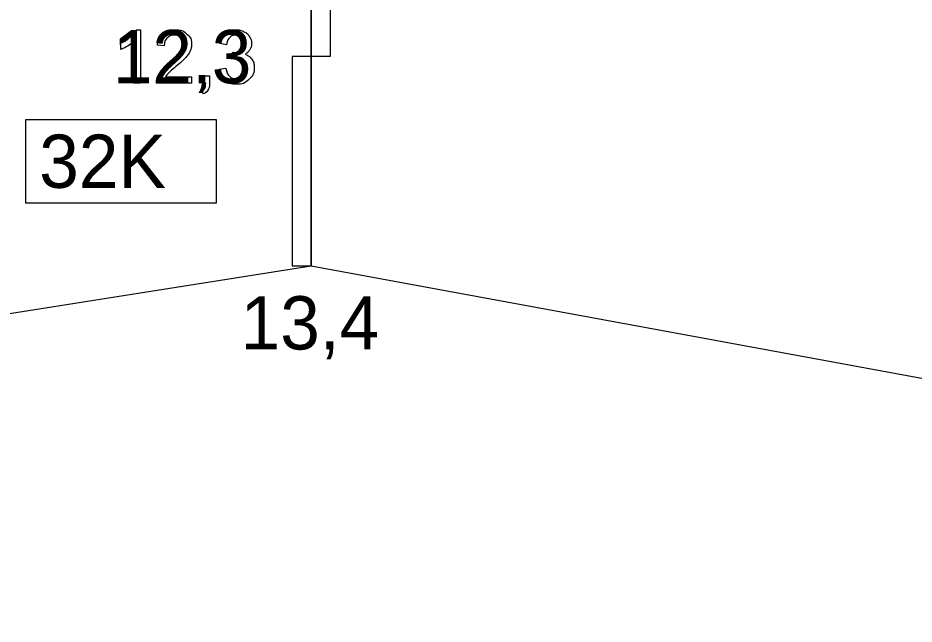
# Model space of a CAD drawing. Extents: x 532503 to 539665, y 6557663 to 6561526.
# Drawn here: x 537565.3 to 537659.6, y 6559649.9 to 6559713.7 of the extents above; entities that cross this region are included whole.
import ezdxf

# ---------------------------------------------------------------- set-up
doc = ezdxf.new("R2010")
doc.units = 0
for name, color, linetype in [('GEOLPUNKT', 7, 'Continuous'), ('Proovid', 7, 'Continuous'), ('Täide', 7, 'Continuous')]:
    doc.layers.add(name, color=color, linetype=linetype)

msp = doc.modelspace()

# ---------------------------------------------------------------- linework, layer by layer
at = {"layer": 'GEOLPUNKT'}
msp.add_line((537596.151, 6559955.605), (537596.151, 6559687.605), dxfattribs=at)
at = {"layer": 'Proovid'}
for points in [[(537596.151, 6559741.605), (537598.151, 6559741.605), (537598.151, 6559709.605), (537596.151, 6559709.605)], [(537596.151, 6559709.605), (537594.151, 6559709.605), (537594.151, 6559687.605), (537596.151, 6559687.605)], [(537566.151, 6559703.005), (537586.151, 6559703.005), (537586.151, 6559694.205), (537566.151, 6559694.205)]]:
    msp.add_lwpolyline(points, close=True, dxfattribs=at)
for points in [[(537577.753, 6559712.426), (537578.196, 6559712.426), (537578.196, 6559706.805)], [(537576.134, 6559710.357), (537576.134, 6559711.021)], [(537578.196, 6559706.805), (537577.509, 6559706.805), (537577.509, 6559711.185)], [(537580.706, 6559710.736), (537579.997, 6559710.809)], [(537587.24, 6559710.851), (537586.553, 6559710.975)], [(537587.84, 6559709.46), (537587.917, 6559710.062)], [(537586.485, 6559708.29), (537587.172, 6559708.38)], [(537583.57, 6559707.467), (537583.57, 6559706.805), (537579.869, 6559706.805)], [(537580.825, 6559707.467), (537583.57, 6559707.467)], [(537584.679, 6559706.805), (537584.679, 6559707.586), (537585.461, 6559707.586), (537585.461, 6559706.805)], [(537585.068, 6559706.805), (537584.679, 6559706.805)], [(537584.825, 6559705.695), (537584.633, 6559705.99)]]:
    msp.add_lwpolyline(points, dxfattribs=at)
for points in [[(537576.134, 6559711.021), (537576.711, 6559711.292), (537577.142, 6559711.678), (537577.574, 6559712.064), (537577.753, 6559712.426)], [(537579.997, 6559710.809), (537580.07, 6559711.598), (537580.543, 6559712.012), (537581.017, 6559712.426), (537581.815, 6559712.426), (537582.621, 6559712.426), (537583.091, 6559711.98), (537583.561, 6559711.533), (537583.561, 6559710.873), (537583.561, 6559710.537), (537583.424, 6559710.212), (537583.286, 6559709.888), (537582.968, 6559709.529), (537582.649, 6559709.17), (537581.91, 6559708.544), (537581.291, 6559708.024), (537581.115, 6559707.839), (537580.94, 6559707.654), (537580.825, 6559707.467)], [(537586.553, 6559710.975), (537586.679, 6559711.666), (537587.127, 6559712.046), (537587.574, 6559712.426), (537588.239, 6559712.426), (537588.697, 6559712.426), (537589.083, 6559712.23), (537589.469, 6559712.034), (537589.674, 6559711.694), (537589.878, 6559711.355), (537589.878, 6559710.973), (537589.878, 6559710.611), (537589.683, 6559710.314), (537589.489, 6559710.016), (537589.107, 6559709.841), (537589.603, 6559709.726), (537589.877, 6559709.366), (537590.151, 6559709.005), (537590.151, 6559708.463), (537590.151, 6559707.73), (537589.617, 6559707.221), (537589.082, 6559706.711), (537588.265, 6559706.711), (537587.528, 6559706.711), (537587.041, 6559707.151), (537586.554, 6559707.591), (537586.485, 6559708.29)], [(537577.509, 6559711.185), (537577.261, 6559710.948), (537576.858, 6559710.712), (537576.455, 6559710.475), (537576.134, 6559710.357)], [(537579.869, 6559706.805), (537579.862, 6559707.054), (537579.949, 6559707.283), (537580.091, 6559707.662), (537580.403, 6559708.028), (537580.714, 6559708.395), (537581.302, 6559708.875), (537582.213, 6559709.624), (537582.533, 6559710.062), (537582.853, 6559710.499), (537582.853, 6559710.889), (537582.853, 6559711.298), (537582.561, 6559711.578), (537582.269, 6559711.859), (537581.8, 6559711.859), (537581.304, 6559711.859), (537581.007, 6559711.561), (537580.709, 6559711.263), (537580.706, 6559710.736)], [(537587.917, 6559710.062), (537587.986, 6559710.054), (537588.028, 6559710.054), (537588.467, 6559710.054), (537588.818, 6559710.283), (537589.17, 6559710.512), (537589.17, 6559710.989), (537589.17, 6559711.367), (537588.914, 6559711.615), (537588.658, 6559711.863), (537588.253, 6559711.863), (537587.852, 6559711.863), (537587.584, 6559711.61), (537587.317, 6559711.357), (537587.24, 6559710.851)], [(537587.172, 6559708.38), (537587.291, 6559707.795), (537587.574, 6559707.537), (537587.857, 6559707.279), (537588.268, 6559707.279), (537588.755, 6559707.279), (537589.088, 6559707.615), (537589.422, 6559707.951), (537589.422, 6559708.448), (537589.422, 6559708.921), (537589.112, 6559709.229), (537588.803, 6559709.536), (537588.325, 6559709.536), (537588.131, 6559709.536), (537587.84, 6559709.46)], [(537584.633, 6559705.99), (537584.85, 6559706.085), (537584.953, 6559706.271), (537585.057, 6559706.457), (537585.068, 6559706.805)], [(537585.461, 6559706.805), (537585.461, 6559706.373), (537585.308, 6559706.107), (537585.156, 6559705.841), (537584.825, 6559705.695)]]:
    msp.add_open_spline(points, degree=3, dxfattribs=at)
at = {"layer": 'Täide'}
msp.add_lwpolyline([(537303.908, 6559646.735), (537332.993, 6559646.005), (537596.151, 6559687.605), (537701.308, 6559668.241), (537759.902, 6559630.648), (537816.722, 6559549.197), (537847.402, 6559524.135), (537875.247, 6559518.005), (537897.465, 6559518.005)], dxfattribs=at)
msp.add_lwpolyline([(537303.908, 6559646.735), (537332.993, 6559646.005), (537596.151, 6559687.605), (537701.308, 6559668.241), (537759.902, 6559630.648), (537816.722, 6559549.197), (537847.402, 6559524.135), (537875.247, 6559518.005), (537897.465, 6559518.005)], dxfattribs=at)
msp.add_lwpolyline([(537303.908, 6559646.735), (537332.993, 6559646.005), (537596.151, 6559687.605), (537701.308, 6559668.241), (537759.902, 6559630.648), (537816.722, 6559549.197), (537847.402, 6559524.135), (537875.247, 6559518.005), (537897.465, 6559518.005)], dxfattribs=at)

# ---------------------------------------------------------------- texts
at = {"layer": 'GEOLPUNKT'}
msp.add_text('13,4', height=5.6, dxfattribs=at).set_placement((537588.731, 6559678.805))
at = {"layer": 'Proovid'}
for s, p in [('12,3', (537575.285, 6559706.805)), ('32K', (537567.551, 6559695.805))]:
    msp.add_text(s, height=5.6, dxfattribs=at).set_placement(p)

doc.saveas('drawing.dxf')
